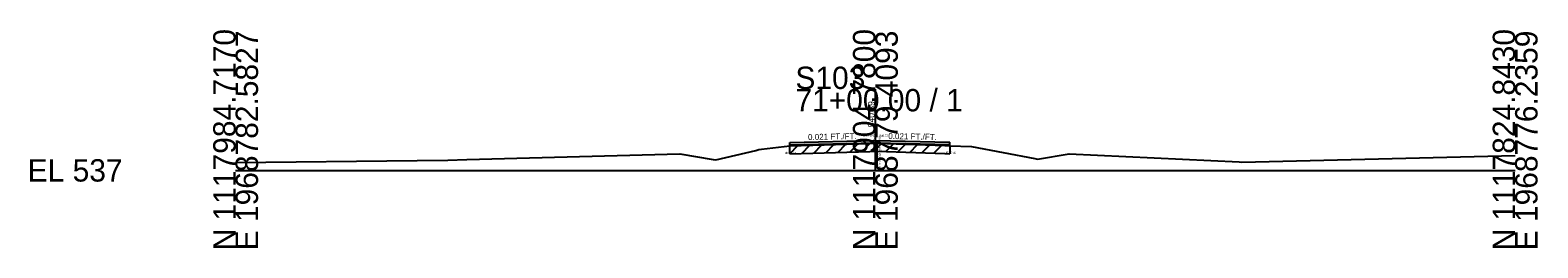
# Model space of a CAD drawing. Extents: x -26 to 163, y -10 to 24018.
# Drawn here: x -25.7 to 162.8, y 18990.3 to 19017.5 of the extents above; entities that cross this region are included whole.
import ezdxf

# ---------------------------------------------------------------- set-up
doc = ezdxf.new("R2010")
doc.units = 0
for name, color, linetype in [('RD_GPK_XS_Cell', 7, 'Continuous'), ('RD_XS_ExGround', 7, 'Continuous'), ('RD_XS_ExPaveRet', 7, 'Continuous'), ('RD_XS_Misc_Line', 7, 'Continuous'), ('RD_XS_PaveOvlay_CP', 7, 'Continuous'), ('RD_XS_TX_Elev_EX', 7, 'Continuous'), ('RD_XS_TX_ExEOP', 7, 'Continuous'), ('RD_XS_TX_Notes', 7, 'Continuous'), ('RD_XS_TX_Profile', 7, 'Continuous'), ('RD_XS_TX_Slope', 7, 'Continuous')]:
    doc.layers.add(name, color=color, linetype=linetype)

msp = doc.modelspace()

# ---------------------------------------------------------------- linework, layer by layer
at = {"layer": 'RD_GPK_XS_Cell'}
for p, q in [((80, 19000), (80, 19010.18)), ((0, 19000), (80, 19000)), ((80, 19000), (160, 19000))]:
    msp.add_line(p, q, dxfattribs=at)
at = {"layer": 'RD_XS_ExGround'}
msp.add_lwpolyline([(0, 19001), (22.71, 19001.22), (26.54, 19001.29), (28.9, 19001.35), (55.55, 19002.09), (59.7, 19001.38), (60.06, 19001.32), (65.04, 19002.5), (65.42, 19002.6), (65.75, 19002.64), (69.29, 19003.06), (79.31, 19003.37), (80.18, 19003.39), (88.69, 19003.1), (89.32, 19003.08), (92.02, 19002.98), (99.92, 19001.49), (100.29, 19001.42), (104.23, 19002.05), (125.47, 19001.05), (125.84, 19001.04), (160, 19001.85)], dxfattribs=at)
at = {"layer": 'RD_XS_ExPaveRet'}
for p, q in [((69.29, 19002.06), (70.32, 19003.1)), ((69.29, 19002.06), (69.29, 19003.06)), ((69.29, 19002.06), (79.31, 19002.37)), ((70.79, 19002.11), (71.82, 19003.14)), ((72.29, 19002.16), (73.32, 19003.19)), ((73.79, 19002.2), (74.82, 19003.23)), ((75.29, 19002.25), (76.32, 19003.28)), ((76.79, 19002.29), (77.82, 19003.32)), ((78.29, 19002.34), (79.32, 19003.37)), ((79.31, 19002.37), (80.18, 19002.39)), ((79.79, 19002.38), (80.78, 19003.37)), ((80.18, 19002.39), (88.69, 19002.1)), ((81.29, 19002.36), (82.26, 19003.32)), ((82.79, 19002.3), (83.76, 19003.27)), ((84.29, 19002.25), (85.26, 19003.22)), ((85.79, 19002.2), (86.76, 19003.17)), ((87.29, 19002.15), (88.26, 19003.12)), ((89.32, 19003.08), (89.32, 19002.08)), ((88.69, 19002.1), (89.32, 19002.08))]:
    msp.add_line(p, q, dxfattribs=at)
at = {"layer": 'RD_XS_Misc_Line'}
msp.add_line((80.18, 19003.39), (80.18, 19000.39), dxfattribs=at)
at = {"layer": 'RD_XS_PaveOvlay_CP'}
for p, q in [((69.29, 19003.49), (80, 19003.72)), ((69.29, 19003.06), (69.29, 19003.49)), ((80, 19003.39), (69.29, 19003.17)), ((80, 19003.72), (89.32, 19003.52)), ((89.32, 19003.19), (80, 19003.39)), ((89.32, 19003.08), (89.32, 19003.52))]:
    msp.add_line(p, q, dxfattribs=at)

# ---------------------------------------------------------------- texts
at = {"layer": 'RD_GPK_XS_Cell'}
for s, p in [('N 1117984.7170', (0, 18990)), ('E 1968782.5827', (2.8, 18990)), ('N 1117904.7800', (80, 18990)), ('E 1968779.4093', (82.8, 18990)), ('N 1117824.8430', (160, 18990)), ('E 1968776.2359', (162.8, 18990))]:
    msp.add_text(s, height=2.8, rotation=90, dxfattribs=at).set_placement(p)
for s, p in [('S103', (70, 19010.18)), ('71+00.00 / 1', (70, 19007.38)), ('EL 537', (-26, 18998.6))]:
    msp.add_text(s, height=2.8, dxfattribs=at).set_placement(p)
at = {"layer": 'RD_XS_TX_Elev_EX'}
msp.add_text('540.39', height=0.8, rotation=90, dxfattribs=at).set_placement((79.9, 19005.39))
at = {"layer": 'RD_XS_TX_ExEOP'}
for s, p in [('EOP-L', (69.24, 19003.49)), ('EOP-R', (89.27, 19003.52))]:
    msp.add_text(s, height=0.1, rotation=270, dxfattribs=at).set_placement(p)
at = {"layer": 'RD_XS_TX_Notes'}
for s, p in [('Elev. @CL = 540.72', (78.47, 19004.22)), (' dE= 0.43', (68.59, 19002.06)), (' dE= 0.33', (79.29, 19002.39)), (' dE= 0.44', (88.61, 19002.08))]:
    msp.add_text(s, height=0.25, dxfattribs=at).set_placement(p)
msp.add_text(' Min. Distance @CP = -0.01', height=0.25, rotation=270, dxfattribs=at).set_placement((80.43, 19004.48))
at = {"layer": 'RD_XS_TX_Profile'}
msp.add_text('CL', height=0.25, dxfattribs=at).set_placement((79.77, 19003.72))
at = {"layer": 'RD_XS_TX_Slope'}
for rotation, p in [(1.1916, (71.59, 19003.79)), (358.8084, (81.61, 19003.93))]:
    msp.add_text('0.021 FT./FT.', height=0.75, rotation=rotation, dxfattribs=at).set_placement(p)

doc.saveas('drawing.dxf')
